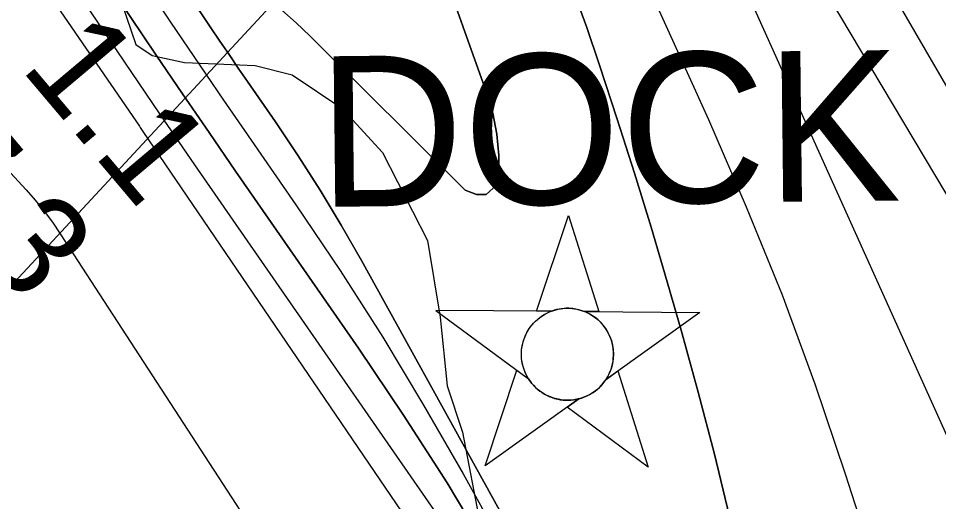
# Model space of a CAD drawing. Extents: x 3651524 to 3689615, y 505651 to 531377.
# Drawn here: x 3657388 to 3657998, y 528803 to 529124 of the extents above; entities that cross this region are included whole.
import ezdxf

# ---------------------------------------------------------------- set-up
doc = ezdxf.new("R2010")
doc.units = 0
for name, color, linetype in [('V-CHAN-NAID', 7, 'Continuous'), ('V-RIVR-EDGE', 7, 'Continuous'), ('V-RIVR-RANG', 7, 'Continuous'), ('V-TOPO-DPTH', 7, 'Continuous'), ('V-TOPO-MAJR', 7, 'Continuous'), ('V-TOPO-MINR', 7, 'Continuous'), ('V-TOPO-WATR', 7, 'Continuous'), ('V-UTIL-LINE', 7, 'Continuous')]:
    doc.layers.add(name, color=color, linetype=linetype)

msp = doc.modelspace()

# ---------------------------------------------------------------- linework, layer by layer
at = {"layer": 'V-CHAN-NAID'}
for points in [[(3657740.959, 528929.176), (3657731.372, 528929.244), (3657752.498, 528992.728), (3657772.722, 528928.951), (3657763.135, 528929.019), (3657761.558, 528929.597), (3657759.463, 528930.217), (3657757.423, 528930.668), (3657755.387, 528930.976), (3657754.22, 528931.09), (3657752.686, 528931.171), (3657750.964, 528931.169), (3657749.594, 528931.099), (3657747.688, 528930.898), (3657746.322, 528930.679), (3657744.538, 528930.295), (3657743.008, 528929.875), (3657741.976, 528929.544)], [(3657740.959, 528929.176), (3657664.468, 528929.718), (3657726.033, 528884.319), (3657724.92, 528886.228), (3657724.11, 528887.856), (3657723.285, 528889.824), (3657722.589, 528891.878), (3657722.224, 528893.201), (3657721.863, 528894.827), (3657721.619, 528896.272), (3657721.431, 528897.87), (3657721.322, 528899.606), (3657721.31, 528901.187), (3657721.417, 528903.261), (3657721.6, 528904.879), (3657721.992, 528907.082), (3657722.473, 528909.005), (3657723.076, 528910.892), (3657723.731, 528912.571), (3657724.458, 528914.159), (3657725.272, 528915.694), (3657726.333, 528917.431), (3657727.364, 528918.901), (3657728.364, 528920.17), (3657729.366, 528921.316), (3657730.675, 528922.653), (3657731.726, 528923.618), (3657733.443, 528925.015), (3657734.655, 528925.885), (3657736.342, 528926.955), (3657738.073, 528927.9), (3657739.519, 528928.584)], [(3657763.135, 528929.019), (3657839.627, 528928.476), (3657777.424, 528883.954), (3657778.335, 528885.443), (3657779.313, 528887.29), (3657780.028, 528888.875), (3657780.767, 528890.83), (3657781.312, 528892.615), (3657781.71, 528894.254), (3657782.071, 528896.264), (3657782.257, 528897.837), (3657782.381, 528900.043), (3657782.351, 528902.105), (3657782.163, 528904.325), (3657781.897, 528906.083), (3657781.406, 528908.315), (3657780.766, 528910.455), (3657780.016, 528912.437), (3657779.368, 528913.88), (3657778.361, 528915.796), (3657777.299, 528917.518), (3657776.085, 528919.22), (3657774.824, 528920.759), (3657773.552, 528922.125), (3657771.92, 528923.657), (3657770.177, 528925.069), (3657768.494, 528926.246), (3657766.607, 528927.378), (3657765.135, 528928.139)], [(3657759.393, 528871.048), (3657697.19, 528826.526), (3657718.316, 528890.009), (3657726.033, 528884.319), (3657726.668, 528883.355), (3657728.051, 528881.496), (3657729.264, 528880.08), (3657730.73, 528878.577), (3657732.119, 528877.326), (3657733.573, 528876.17), (3657734.976, 528875.183), (3657736.654, 528874.147), (3657738.368, 528873.236), (3657740.159, 528872.425), (3657741.605, 528871.869), (3657743.233, 528871.34), (3657745.459, 528870.776), (3657746.991, 528870.489), (3657749.016, 528870.232), (3657750.553, 528870.128), (3657752.414, 528870.106), (3657754.103, 528870.184), (3657755.813, 528870.36), (3657757.715, 528870.671)], [(3657777.424, 528883.954), (3657785.22, 528889.535), (3657805.444, 528825.758), (3657751.596, 528865.468), (3657759.393, 528871.048), (3657761.059, 528871.524), (3657762.671, 528872.084), (3657764.829, 528872.998), (3657766.564, 528873.882), (3657768.43, 528874.996), (3657770.169, 528876.208), (3657771.721, 528877.453), (3657773.008, 528878.621), (3657774.392, 528880.041), (3657775.596, 528881.443), (3657776.715, 528882.915)]]:
    msp.add_lwpolyline(points, close=True, dxfattribs=at)
msp.add_circle((3657751.845, 528900.641), 30.541, dxfattribs=at)
at = {"layer": 'V-RIVR-EDGE'}
msp.add_lwpolyline([(3657452.933, 529143.682), (3657465.448, 529106.431), (3657476.236, 529099.201), (3657497.836, 529094.345), (3657544.656, 529092.428), (3657569.255, 529086.364), (3657602.218, 529064.07), (3657629.159, 529034.588), (3657659.032, 528976.282), (3657667.31, 528925.234), (3657672, 528879.597), (3657682.13, 528848.956), (3657693.985, 528787.693)], dxfattribs=at)
at = {"layer": 'V-TOPO-DPTH'}
for points in [[(3657749.508, 529267.737), (3657752.983, 529260.378), (3657763.873, 529236.76), (3657845.429, 529056.634), (3657870.479, 528998.676), (3657894.18, 528940.199), (3657915.859, 528880.943), (3657936.189, 528821.166), (3657965.961, 528728.43), (3657970.06, 528714.552), (3657973.717, 528700.57), (3657976.714, 528686.432), (3657979.27, 528672.189), (3657988.665, 528611.694), (3657995.227, 528567.079), (3658001.312, 528522.403), (3658006.68, 528477.636), (3658011.571, 528432.807), (3658013.14, 528417.27), (3658018.517, 528364.632), (3658023.974, 528312.004), (3658029.553, 528259.388), (3658035.212, 528206.781)], [(3657749.508, 529267.737), (3657752.983, 529260.378), (3657763.873, 529236.76), (3657845.429, 529056.634), (3657870.479, 528998.676), (3657894.18, 528940.199), (3657915.859, 528880.943), (3657936.189, 528821.166), (3657965.961, 528728.43), (3657970.06, 528714.552), (3657973.717, 528700.57), (3657976.714, 528686.432), (3657979.27, 528672.189), (3657988.665, 528611.694), (3657995.227, 528567.079), (3658001.312, 528522.403), (3658006.68, 528477.636), (3658011.571, 528432.807), (3658013.14, 528417.27), (3658018.517, 528364.632), (3658023.974, 528312.004), (3658029.553, 528259.388), (3658035.212, 528206.781)], [(3657370.964, 529263.662), (3657322.854, 529263.145), (3657467.84, 529052.053), (3657468.444, 529051.172), (3657470.251, 529048.525), (3657758.804, 528624.034), (3657759.206, 528623.412), (3657759.968, 528621.995), (3657760.492, 528619.171), (3657760.694, 528617.176), (3657760.747, 528616.51), (3657775.486, 528411.318), (3657783.502, 528314.219), (3657792.895, 528217.269), (3657804.354, 528120.54)], [(3657322.854, 529263.145), (3657467.84, 529052.053), (3657468.444, 529051.172), (3657470.251, 529048.525), (3657758.804, 528624.034), (3657759.206, 528623.412), (3657759.968, 528621.995), (3657760.492, 528619.171), (3657760.694, 528617.176), (3657760.747, 528616.51), (3657775.486, 528411.318), (3657783.502, 528314.219), (3657792.895, 528217.269), (3657804.354, 528120.54)], [(3657916.116, 527841.417), (3657853.087, 528272.991), (3657843.478, 528332.837), (3657832.744, 528392.464), (3657820.322, 528451.763), (3657806.777, 528510.842), (3657782.584, 528609.882), (3657779.929, 528619.137), (3657776.8, 528628.206), (3657772.961, 528636.999), (3657768.648, 528645.607), (3657726.139, 528722.632), (3657699.514, 528769.179), (3657671.962, 528815.152), (3657643.02, 528860.263), (3657613.151, 528904.798), (3657531.697, 529022.329), (3657514.063, 529047.904), (3657496.513, 529073.537), (3657479.088, 529099.254), (3657461.745, 529125.028), (3657382.74, 529243.062), (3657372.834, 529259.866), (3657370.964, 529263.662)], [(3657916.116, 527841.417), (3657853.087, 528272.991), (3657843.478, 528332.837), (3657832.744, 528392.464), (3657820.322, 528451.763), (3657806.777, 528510.842), (3657782.584, 528609.882), (3657779.929, 528619.137), (3657776.8, 528628.206), (3657772.961, 528636.999), (3657768.648, 528645.607), (3657726.139, 528722.632), (3657699.514, 528769.179), (3657671.962, 528815.152), (3657643.02, 528860.263), (3657613.151, 528904.798), (3657531.697, 529022.329), (3657514.063, 529047.904), (3657496.513, 529073.537), (3657479.088, 529099.254), (3657461.745, 529125.028), (3657382.74, 529243.062), (3657372.834, 529259.866), (3657370.964, 529263.662)], [(3657665.697, 529165.941), (3657698.235, 529074.618), (3657702.233, 529060.81), (3657705.1, 529046.84), (3657706.27, 529032.626), (3657706.309, 529018.251), (3657702.667, 529011.077), (3657697.922, 529006.783), (3657691.523, 529006.811), (3657684.021, 529009.72), (3657580.941, 529112.1), (3657571.788, 529120.802), (3657562.396, 529129.226)], [(3657562.396, 529129.226), (3657571.788, 529120.802), (3657580.941, 529112.1), (3657684.021, 529009.72), (3657691.523, 529006.811), (3657697.922, 529006.783), (3657702.667, 529011.077), (3657706.309, 529018.251), (3657706.27, 529032.626), (3657705.1, 529046.84), (3657702.233, 529060.81), (3657698.235, 529074.618), (3657665.697, 529165.941)], [(3657486.87, 529159.981), (3657515.273, 529117.544), (3657521.288, 529108.604), (3657527.331, 529099.683), (3657533.417, 529090.791), (3657539.531, 529081.918), (3657558.163, 529055.017), (3657573.262, 529032.49), (3657587.893, 529009.672), (3657601.822, 528986.42), (3657615.283, 528962.877), (3657777.43, 528668.973), (3657786.029, 528651.817), (3657793.692, 528634.295), (3657799.951, 528616.224), (3657805.274, 528597.787), (3657877.372, 528305.125), (3657894.852, 528229.298), (3657910.806, 528153.176)], [(3657910.806, 528153.176), (3657894.852, 528229.298), (3657877.372, 528305.125), (3657805.274, 528597.787), (3657799.951, 528616.224), (3657793.692, 528634.295), (3657786.029, 528651.817), (3657777.43, 528668.973), (3657615.283, 528962.877), (3657601.822, 528986.42), (3657587.893, 529009.672), (3657573.262, 529032.49), (3657558.163, 529055.017), (3657539.531, 529081.918), (3657533.417, 529090.791), (3657527.331, 529099.683), (3657521.288, 529108.604), (3657515.273, 529117.544), (3657486.87, 529159.981)], [(3657756.387, 529140.651), (3657764.621, 529117.627), (3657773.063, 529092.625), (3657784.868, 529056.86), (3657796.343, 529020.992), (3657807.326, 528984.97), (3657817.98, 528948.845), (3657827.258, 528916.574), (3657838.609, 528875.52), (3657849.4, 528834.326), (3657859.35, 528792.92), (3657868.74, 528751.374), (3657879.321, 528702.238), (3657882.81, 528685.121), (3657886.045, 528667.958), (3657888.901, 528650.729), (3657891.504, 528633.454), (3657900.242, 528570.756), (3657907.043, 528522.101), (3657913.869, 528473.449), (3657920.733, 528424.804), (3657927.623, 528376.161), (3657960.064, 528147.772)], [(3657960.064, 528147.772), (3657927.623, 528376.161), (3657920.733, 528424.804), (3657913.869, 528473.449), (3657907.043, 528522.101), (3657900.242, 528570.756), (3657891.504, 528633.454), (3657888.901, 528650.729), (3657886.045, 528667.958), (3657882.81, 528685.121), (3657879.321, 528702.238), (3657868.74, 528751.374), (3657859.35, 528792.92), (3657849.4, 528834.326), (3657838.609, 528875.52), (3657827.258, 528916.574), (3657817.98, 528948.845), (3657807.326, 528984.97), (3657796.343, 529020.992), (3657784.868, 529056.86), (3657773.063, 529092.625), (3657764.621, 529117.627), (3657756.387, 529140.651)]]:
    msp.add_lwpolyline(points, dxfattribs=at)
at = {"layer": 'V-TOPO-MAJR'}
msp.add_lwpolyline([(3657805.273, 529268.337), (3657812.483, 529255.566), (3657829.044, 529225.271), (3657845.046, 529194.692), (3657860.209, 529163.69), (3657874.813, 529132.404), (3658049.096, 528745.372), (3658051.977, 528738.397), (3658054.559, 528731.323), (3658056.692, 528724.101), (3658058.527, 528716.781), (3658071.461, 528657.304), (3658079.052, 528620.087), (3658085.998, 528582.759), (3658091.976, 528545.263), (3658097.31, 528507.656), (3658102.978, 528463.595), (3658110.597, 528403.866), (3658118.132, 528344.127), (3658125.54, 528284.372), (3658132.863, 528224.606), (3658141.096, 528156.815)], dxfattribs=at)
at = {"layer": 'V-TOPO-MINR'}
for points in [[(3657749.508, 529267.737), (3657752.983, 529260.378), (3657763.873, 529236.76), (3657845.429, 529056.634), (3657870.479, 528998.676), (3657894.18, 528940.199), (3657915.859, 528880.943), (3657936.189, 528821.166), (3657965.961, 528728.43), (3657970.06, 528714.552), (3657973.717, 528700.57), (3657976.714, 528686.432), (3657979.27, 528672.189), (3657988.665, 528611.694), (3657995.227, 528567.079), (3658001.312, 528522.403), (3658006.68, 528477.636), (3658011.571, 528432.807), (3658013.14, 528417.27), (3658018.517, 528364.632), (3658023.974, 528312.004), (3658029.553, 528259.388), (3658035.212, 528206.781)], [(3657847.311, 529268.79), (3658045.408, 528936.119), (3658062.394, 528907.288), (3658079.199, 528878.354), (3658095.732, 528849.263), (3658112.085, 528820.069), (3658140.061, 528769.572), (3658142.117, 528765.481), (3658143.946, 528761.301), (3658145.434, 528756.987), (3658146.694, 528752.585), (3658159.472, 528700.057), (3658166.315, 528669.214), (3658172.316, 528638.225), (3658177.054, 528607.018), (3658180.951, 528575.667), (3658181.861, 528566.893), (3658185.587, 528531.046), (3658189.32, 528495.2), (3658193.067, 528459.355), (3658196.823, 528423.511), (3658209.7, 528300.837), (3658216.966, 528231.428), (3658224.205, 528162.017)], [(3657890.973, 529269.26), (3657894.452, 529263.608), (3657914.187, 529231.101), (3657933.626, 529198.417), (3657952.867, 529165.614), (3658156.421, 528814.938), (3658167.279, 528794.282), (3658176.934, 528773.137), (3658184.786, 528751.258), (3658191.437, 528728.89), (3658337.625, 528149.164)], [(3657151.688, 529261.302), (3657194.825, 529219.568), (3657247.425, 529165.931), (3657299.099, 529111.361), (3657392.713, 529009.861), (3657398.81, 529002.904), (3657404.659, 528995.754), (3657410.138, 528988.316), (3657415.37, 528980.686), (3657651.155, 528617.326), (3657654.081, 528612.669), (3657656.913, 528607.958), (3657659.607, 528603.166), (3657662.207, 528598.319), (3657666.545, 528589.941), (3657666.88, 528589.233), (3657667.636, 528587.017), (3657669.429, 528579.575), (3657670.486, 528575.085), (3657671.511, 528570.588), (3657672.49, 528566.08), (3657673.438, 528561.566), (3657821.853, 527835.693)], [(3657370.964, 529263.662), (3657372.834, 529259.866), (3657382.74, 529243.062), (3657461.745, 529125.028), (3657479.088, 529099.254), (3657496.513, 529073.537), (3657514.063, 529047.904), (3657531.697, 529022.329), (3657613.151, 528904.798), (3657643.02, 528860.263), (3657671.962, 528815.152), (3657699.514, 528769.179), (3657726.139, 528722.632), (3657768.648, 528645.607), (3657772.961, 528636.999), (3657776.8, 528628.206), (3657779.929, 528619.137), (3657782.584, 528609.882), (3657806.777, 528510.842), (3657820.322, 528451.763), (3657832.744, 528392.464), (3657843.478, 528332.837), (3657853.087, 528272.991), (3657916.116, 527841.417)], [(3657433.368, 529203.672), (3657488.511, 529121.286), (3657500.189, 529103.929), (3657511.922, 529086.61), (3657523.739, 529069.348), (3657535.612, 529052.123), (3657571.742, 528999.974), (3657601.039, 528956.28), (3657629.426, 528912.022), (3657656.45, 528866.918), (3657682.566, 528821.252), (3657773.039, 528657.289), (3657779.494, 528644.408), (3657785.244, 528631.25), (3657789.934, 528617.679), (3657793.92, 528603.832), (3657830.804, 528453.469), (3657851.322, 528363.968), (3657870.014, 528274.115), (3657885.967, 528183.736)], [(3657665.697, 529165.941), (3657698.235, 529074.618), (3657702.233, 529060.81), (3657705.1, 529046.84), (3657706.27, 529032.626), (3657706.309, 529018.251), (3657702.667, 529011.077), (3657697.922, 529006.783), (3657691.523, 529006.811), (3657684.021, 529009.72), (3657580.941, 529112.1), (3657571.788, 529120.802), (3657562.396, 529129.226)], [(3657486.87, 529159.981), (3657515.273, 529117.544), (3657521.288, 529108.604), (3657527.331, 529099.683), (3657533.417, 529090.791), (3657539.531, 529081.918), (3657558.163, 529055.017), (3657573.262, 529032.49), (3657587.893, 529009.672), (3657601.822, 528986.42), (3657615.283, 528962.877), (3657777.43, 528668.973), (3657786.029, 528651.817), (3657793.692, 528634.295), (3657799.951, 528616.224), (3657805.274, 528597.787), (3657877.372, 528305.125), (3657894.852, 528229.298), (3657910.806, 528153.176)], [(3657756.387, 529140.651), (3657764.621, 529117.627), (3657773.063, 529092.625), (3657784.868, 529056.86), (3657796.343, 529020.992), (3657807.326, 528984.97), (3657817.98, 528948.845), (3657827.258, 528916.574), (3657838.609, 528875.52), (3657849.4, 528834.326), (3657859.35, 528792.92), (3657868.74, 528751.374), (3657879.321, 528702.238), (3657882.81, 528685.121), (3657886.045, 528667.958), (3657888.901, 528650.729), (3657891.504, 528633.454), (3657900.242, 528570.756), (3657907.043, 528522.101), (3657913.869, 528473.449), (3657920.733, 528424.804), (3657927.623, 528376.161), (3657960.064, 528147.772)], [(3657434.983, 529128.769), (3657457.989, 529094.579), (3657481.107, 529060.465), (3657504.391, 529026.465), (3657527.788, 528992.541), (3657686.025, 528764.299)]]:
    msp.add_lwpolyline(points, dxfattribs=at)
at = {"layer": 'V-TOPO-WATR'}
msp.add_lwpolyline([(3657322.854, 529263.145), (3657467.84, 529052.053), (3657468.444, 529051.172), (3657470.251, 529048.525), (3657758.804, 528624.034), (3657759.206, 528623.412), (3657759.968, 528621.995), (3657760.492, 528619.171), (3657760.694, 528617.176), (3657760.747, 528616.51), (3657775.486, 528411.318), (3657783.502, 528314.219), (3657792.895, 528217.269), (3657804.354, 528120.54)], dxfattribs=at)
at = {"layer": 'V-UTIL-LINE'}
msp.add_line((3657340.682, 528900.722), (3657679.957, 529266.988), dxfattribs=at)

# ---------------------------------------------------------------- texts
at = {"layer": 'V-CHAN-NAID'}
msp.add_text(' DOCK (103.8) (3)', height=100, rotation=0.636594, dxfattribs=at).set_placement((3657549.719, 528998.088))
at = {"layer": 'V-RIVR-RANG'}
for s, p in [('1.1', (3657388.242, 529090.822)), ('7.3', (3657310.43, 529027.974))]:
    msp.add_text(s, height=67, rotation=310.148326, dxfattribs=at).set_placement(p)

doc.saveas('drawing.dxf')
